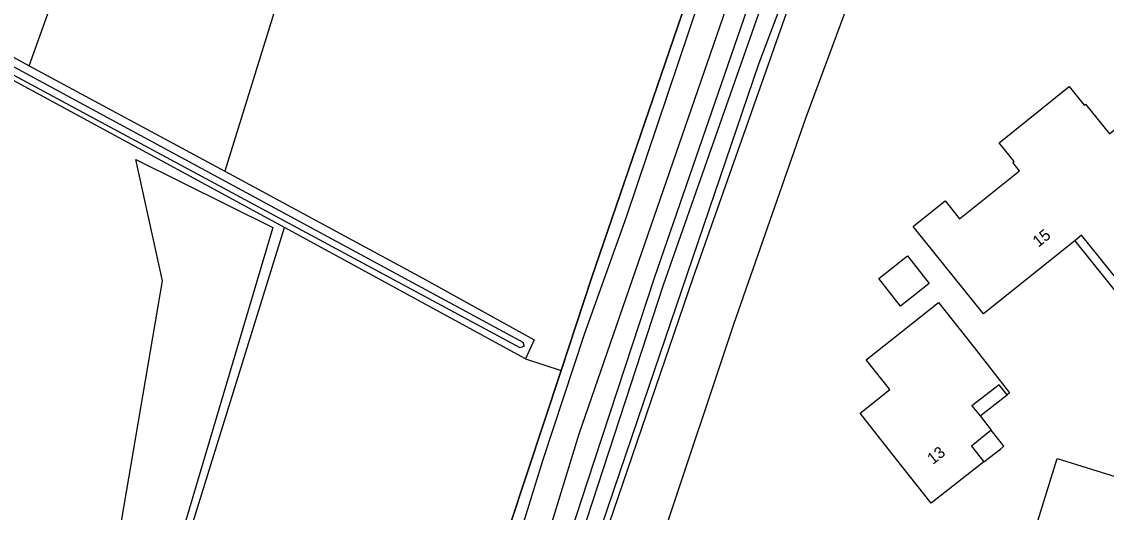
# Model space of a CAD drawing. Extents: x 159628 to 160723, y 388176 to 389416.
# Drawn here: x 159839.8 to 159934, y 388729.6 to 388772.3 of the extents above; entities that cross this region are included whole.
import ezdxf

# ---------------------------------------------------------------- set-up
doc = ezdxf.new("R2010")
doc.units = 0
for name, color, linetype in [('IMGEO_Grasland_agrarisch', 7, 'Continuous'), ('IMGEO_Groenvoorziening', 7, 'Continuous'), ('IMGEO_Hek', 7, 'Continuous'), ('IMGEO_Loofbos', 7, 'Continuous'), ('IMGEO_Pand', 7, 'Continuous'), ('IMGEO_Pand_nummerreeks', 7, 'Continuous'), ('IMGEO_Pand_overbouw', 7, 'Continuous'), ('IMGEO_Rijbaan_lokaal_onverhard', 7, 'Continuous'), ('IMGEO_Struiken', 7, 'Continuous'), ('IMGEO_Voetpad_open', 7, 'Continuous'), ('IMGEO_Waterloop', 7, 'Continuous')]:
    doc.layers.add(name, color=color, linetype=linetype)

msp = doc.modelspace()

# ---------------------------------------------------------------- linework, layer by layer
at = {"layer": 'IMGEO_Grasland_agrarisch'}
for points in [[(159834.724, 388771.597), (159840.444, 388768.465)], [(159862.604, 388754.405), (159833.868, 388770.004)]]:
    msp.add_lwpolyline(points, dxfattribs=at)
at = {"layer": 'IMGEO_Groenvoorziening'}
for points in [[(159921.686, 388818.374), (159916.167, 388806.225), (159909.487, 388790.623), (159903.06, 388774.194), (159894.733, 388750), (159888.915, 388732.257), (159880.577, 388706.684)], [(159911.897, 388788.693), (159915.03, 388783.29), (159907.895, 388763.963), (159901.612, 388745.973), (159895.581, 388727.928), (159889.791, 388709.566), (159883.857, 388689.671), (159871.857, 388645.22), (159877.742, 388640.168)], [(159906.188, 388773.02), (159898.076, 388750), (159887.538, 388719.103)]]:
    msp.add_lwpolyline(points, dxfattribs=at)
at = {"layer": 'IMGEO_Hek'}
for points in [[(159902.715, 388787.612), (159899.956, 388781.254), (159889.287, 388750), (159886.631, 388741.973)], [(159886.631, 388741.973), (159879.19, 388719.484), (159875.975, 388708.387)]]:
    msp.add_lwpolyline(points, dxfattribs=at)
at = {"layer": 'IMGEO_Loofbos'}
for points in [[(159870.746, 388802.331), (159857.423, 388759.297)], [(159886.631, 388741.973), (159889.287, 388750), (159899.956, 388781.254), (159902.715, 388787.612)], [(159857.423, 388759.297), (159874.641, 388750), (159884.298, 388744.63), (159883.541, 388742.995)], [(159852.044, 388720.333), (159862.604, 388754.405)], [(159883.541, 388742.995), (159870.687, 388750), (159862.604, 388754.405)], [(159883.541, 388742.995), (159886.631, 388741.973)], [(159875.975, 388708.387), (159879.19, 388719.484), (159886.631, 388741.973)]]:
    msp.add_lwpolyline(points, dxfattribs=at)
at = {"layer": 'IMGEO_Pand'}
for points in [[(159917.212, 388754.508), (159917.418, 388754.673), (159919.98, 388756.728), (159921.237, 388755.161), (159926.445, 388759.337), (159925.865, 388760.061), (159925.982, 388760.155), (159924.674, 388761.786), (159930.763, 388766.669), (159932.068, 388765.041), (159932.185, 388765.135), (159934.251, 388762.558), (159936.177, 388764.103), (159939.433, 388760.042), (159937.509, 388758.494), (159941.083, 388754.027), (159935.267, 388749.366), (159935.01, 388749.687), (159935.06, 388749.727), (159931.845, 388753.739), (159931.245, 388753.258), (159923.312, 388746.9), (159917.212, 388754.508)], [(159916.127, 388747.582), (159914.226, 388749.983), (159916.716, 388751.953), (159918.616, 388749.552), (159916.127, 388747.582)], [(159915.687, 388734.36), (159912.6, 388738.27), (159915.18, 388740.32), (159913.14, 388742.91), (159919.42, 388747.88), (159922.498, 388743.963), (159925.588, 388740.032), (159925.365, 388739.869), (159924.692, 388740.74), (159922.321, 388738.902), (159923.028, 388738.029), (159923.975, 388736.789), (159922.267, 388735.395), (159923.341, 388734.034), (159918.786, 388730.436), (159915.687, 388734.36)]]:
    msp.add_lwpolyline(points, dxfattribs=at)
at = {"layer": 'IMGEO_Pand_overbouw'}
for points in [[(159941.642, 388753.329), (159941.083, 388754.027), (159935.267, 388749.366), (159935.01, 388749.687), (159935.06, 388749.727), (159931.845, 388753.739), (159931.245, 388753.258), (159935.273, 388748.225)], [(159923.028, 388738.029), (159925.365, 388739.869), (159924.692, 388740.74), (159922.321, 388738.902)], [(159923.341, 388734.034), (159924.824, 388735.179), (159925.093, 388735.402), (159924.883, 388735.661), (159923.975, 388736.789), (159922.267, 388735.395)]]:
    msp.add_lwpolyline(points, close=True, dxfattribs=at)
at = {"layer": 'IMGEO_Rijbaan_lokaal_onverhard'}
for points in [[(159865.212, 388646.471), (159863.222, 388647.058), (159862.468, 388647.875), (159866.349, 388662.369), (159870.906, 388678.671), (159879.744, 388708.887), (159888.203, 388736.461), (159900.962, 388773.448), (159906.116, 388787.472), (159910.926, 388798.616), (159917.324, 388812.954), (159920.174, 388818.702), (159921.575, 388820.893), (159923.154, 388822.781), (159926.306, 388825.845), (159931.357, 388828.754), (159940.188, 388832.823), (159947.09, 388835.059), (159949.833, 388834.64), (159951.592, 388833.802), (159957.723, 388828.236), (159989.428, 388803.534), (159989.602, 388803.386)], [(159932.514, 388831.857), (159926.55, 388828.851), (159922.825, 388826.078), (159920.773, 388823.989), (159918.867, 388821.239), (159917.108, 388817.904), (159906.032, 388793.989), (159901.314, 388782.19), (159892.298, 388755.308), (159888.639, 388745.105), (159885.025, 388734.118), (159878.06, 388711.567), (159869.438, 388682.322), (159865.691, 388668.218), (159860.487, 388647.607)]]:
    msp.add_lwpolyline(points, dxfattribs=at)
at = {"layer": 'IMGEO_Struiken'}
for points in [[(159840.444, 388768.465), (159851.892, 388800.462), (159855.698, 388809.486)], [(159840.444, 388768.465), (159857.423, 388759.297)], [(159849.704, 388760.316), (159861.596, 388754.4), (159851.723, 388721.131), (159847.429, 388722.773), (159852.025, 388749.78), (159849.704, 388760.316)]]:
    msp.add_lwpolyline(points, dxfattribs=at)
at = {"layer": 'IMGEO_Voetpad_open'}
msp.add_lwpolyline([(159908.665, 388666.36), (159929.71, 388734.32), (159937.365, 388731.945), (159936.132, 388727.911)], dxfattribs=at)
at = {"layer": 'IMGEO_Waterloop'}
for points in [[(159922.024, 388816.799), (159914.467, 388800.208), (159907.814, 388784.438), (159903.79, 388772.98), (159895.494, 388749.407), (159887.445, 388724.725), (159881.292, 388706.025), (159877.691, 388693.206), (159872.475, 388675.567), (159868.923, 388662.425), (159866.05, 388649.893)], [(159867.251, 388649.677), (159867.968, 388652.785), (159874.58, 388676.912), (159878.297, 388690.013), (159887.003, 388719.119), (159893.287, 388737.723), (159903.8, 388768.647), (159911.474, 388788.927)], [(159883.319, 388744.451), (159883.432, 388744.081), (159883.093, 388743.958), (159834.539, 388770.086), (159834.583, 388770.456), (159834.849, 388770.662), (159883.319, 388744.451)]]:
    msp.add_lwpolyline(points, dxfattribs=at)

# ---------------------------------------------------------------- texts
at = {"layer": 'IMGEO_Pand_nummerreeks'}
for s, rotation, p in [('15', 38.70903, (159928.087, 388752.65)), ('13', 38.30525, (159918.925, 388733.757))]:
    msp.add_text(s, height=1, rotation=rotation, dxfattribs=at).set_placement(p)

doc.saveas('drawing.dxf')
